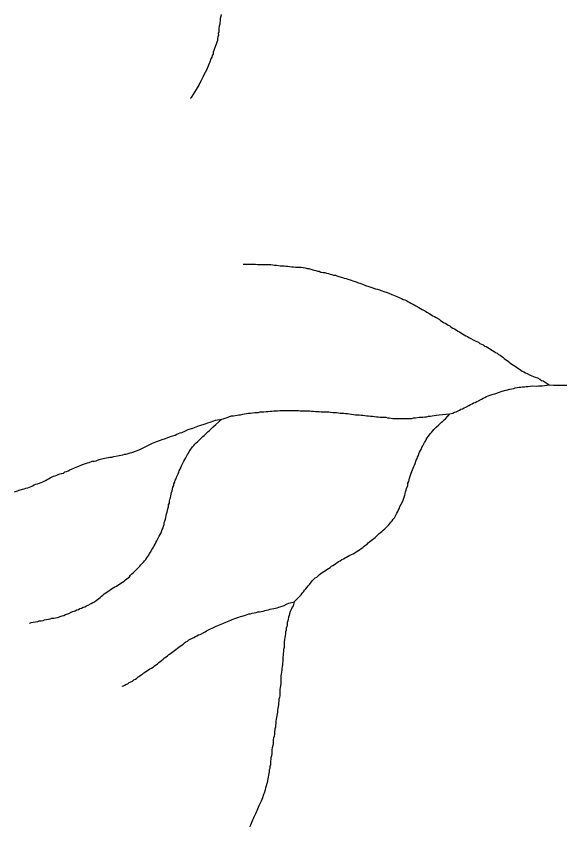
# Model space of a CAD drawing. Extents: x 652.3 to 678, y 7316.9 to 7344.9.
# Drawn here: x 657.595 to 659.211, y 7322.605 to 7325.012 of the extents above; entities that cross this region are included whole.
import ezdxf

# ---------------------------------------------------------------- set-up
doc = ezdxf.new("R2010")
doc.units = 0
doc.header["$LTSCALE"] = 0.032
doc.layers.add('7', color=7, linetype='Continuous', lineweight=25)

msp = doc.modelspace()

# ---------------------------------------------------------------- linework, layer by layer
at = {"layer": '7'}
for points in [[(658.2041, 7325.0179), (658.2033, 7325.0123), (658.2017, 7325.006), (658.2009, 7324.9996), (658.2001, 7324.994), (658.2001, 7324.9885), (658.1985, 7324.9829), (658.1978, 7324.9773), (658.197, 7324.9718), (658.197, 7324.9662), (658.1954, 7324.9614), (658.1962, 7324.9558), (658.1946, 7324.9511), (658.1938, 7324.9455), (658.193, 7324.9399), (658.1914, 7324.9352), (658.1898, 7324.9296), (658.1874, 7324.9248), (658.1826, 7324.9105), (658.181, 7324.9057), (658.1802, 7324.9001), (658.1779, 7324.8954), (658.1763, 7324.8906), (658.1739, 7324.8858), (658.1707, 7324.8763), (658.1691, 7324.8715), (658.1643, 7324.8619), (658.1627, 7324.8572), (658.1604, 7324.8524), (658.1532, 7324.8381), (658.1508, 7324.8333), (658.1436, 7324.819), (658.1413, 7324.8142), (658.1389, 7324.8094), (658.1357, 7324.8047), (658.1333, 7324.7999), (658.1301, 7324.7951), (658.115, 7324.7712), (658.1133, 7324.7686), (658.1131, 7324.7682)], [(658.2698, 7324.2763), (658.3068, 7324.2763), (658.3123, 7324.2755), (658.3179, 7324.2755), (658.3243, 7324.2747), (658.3521, 7324.2747), (658.3577, 7324.2739), (658.3633, 7324.2731), (658.3688, 7324.2731), (658.38, 7324.2715), (658.3911, 7324.2715), (658.3967, 7324.27), (658.4022, 7324.27), (658.4086, 7324.2692), (658.4142, 7324.2684), (658.4197, 7324.2684), (658.4253, 7324.2676), (658.4309, 7324.2668), (658.442, 7324.2668), (658.4484, 7324.266), (658.454, 7324.2652), (658.4595, 7324.2636), (658.4651, 7324.2628), (658.4707, 7324.2612), (658.4802, 7324.258), (658.4858, 7324.2572), (658.4906, 7324.2556), (658.4961, 7324.2548), (658.5009, 7324.2525), (658.5073, 7324.2517), (658.5128, 7324.2509), (658.5176, 7324.2493), (658.5232, 7324.2485), (658.528, 7324.2461), (658.5335, 7324.2453), (658.5383, 7324.2437), (658.5439, 7324.2429), (658.5486, 7324.2413), (658.5542, 7324.2397), (658.5654, 7324.2365), (658.5701, 7324.2342), (658.5757, 7324.2334), (658.5813, 7324.2318), (658.5908, 7324.2286), (658.5956, 7324.227), (658.6051, 7324.2238), (658.6099, 7324.2214)], [(658.6099, 7324.2214), (658.6195, 7324.2182), (658.6242, 7324.2166), (658.629, 7324.2151), (658.6338, 7324.2127), (658.6433, 7324.2095), (658.6489, 7324.2079), (658.6632, 7324.2031), (658.6688, 7324.2015), (658.6831, 7324.1968), (658.6879, 7324.1952), (658.6974, 7324.192), (658.7022, 7324.1896), (658.7118, 7324.1864), (658.7165, 7324.184), (658.7213, 7324.1824), (658.7261, 7324.18), (658.7309, 7324.1785), (658.7356, 7324.1761), (658.7404, 7324.1737), (658.7452, 7324.1713), (658.75, 7324.1697), (658.7547, 7324.1681), (658.7587, 7324.1649), (658.7635, 7324.1633), (658.7683, 7324.1602), (658.7778, 7324.1554), (658.7826, 7324.1522), (658.7921, 7324.1474), (658.7969, 7324.1442), (658.8017, 7324.1411), (658.8112, 7324.1363), (658.8152, 7324.1331), (658.8248, 7324.1283), (658.8287, 7324.1251), (658.8335, 7324.1228), (658.8383, 7324.1204), (658.8431, 7324.1172), (658.8526, 7324.1124), (658.8566, 7324.1092), (658.8614, 7324.106), (658.8653, 7324.1029), (658.8701, 7324.1013), (658.8749, 7324.0981), (658.8789, 7324.0949), (658.8836, 7324.0925), (658.8884, 7324.0893), (658.8932, 7324.0862), (658.898, 7324.0838), (658.9027, 7324.0806), (658.9075, 7324.0774), (658.9123, 7324.075), (658.9171, 7324.0718), (658.9218, 7324.0694), (658.9266, 7324.0663), (658.9314, 7324.0631), (658.9361, 7324.0615), (658.9401, 7324.0583), (658.9592, 7324.0488), (658.964, 7324.0464), (658.9688, 7324.044), (658.9735, 7324.0408), (658.9831, 7324.036), (658.9871, 7324.0328), (658.9918, 7324.0313), (658.9966, 7324.0281), (659.0014, 7324.0257), (659.0062, 7324.0225), (659.0109, 7324.0201), (659.0157, 7324.0169), (659.0197, 7324.0137), (659.0245, 7324.0114), (659.0284, 7324.0082), (659.0332, 7324.0058), (659.0372, 7324.0026), (659.0412, 7323.9994), (659.0452, 7323.9962), (659.0491, 7323.9931), (659.0539, 7323.9899), (659.0579, 7323.9867), (659.0627, 7323.9835), (659.0674, 7323.9803), (659.0714, 7323.9771), (659.0762, 7323.974), (659.081, 7323.9708), (659.0857, 7323.9676), (659.0905, 7323.9644), (659.0953, 7323.9612), (659.0993, 7323.958), (659.104, 7323.9565), (659.1088, 7323.9533), (659.1136, 7323.9509), (659.1231, 7323.9461), (659.1279, 7323.9445), (659.1327, 7323.9429), (659.1375, 7323.9405), (659.1446, 7323.9382), (659.1518, 7323.9342), (659.1566, 7323.931), (659.1613, 7323.9294), (659.1788, 7323.9175)], [(658.8844, 7323.8315), (658.8932, 7323.8339), (658.898, 7323.8363), (658.9027, 7323.8379), (658.9123, 7323.8427), (658.9171, 7323.8451), (658.9218, 7323.8467), (658.9266, 7323.849), (658.9314, 7323.8514), (658.9409, 7323.8562), (658.9457, 7323.8594), (658.9505, 7323.861), (658.9545, 7323.8642), (658.9592, 7323.8657), (658.964, 7323.8681), (658.9688, 7323.8705), (658.9783, 7323.8753), (658.9831, 7323.8785), (658.9879, 7323.8801), (658.9926, 7323.8833), (658.9974, 7323.8848), (659.007, 7323.888), (659.0125, 7323.8896), (659.0173, 7323.8912), (659.0316, 7323.896), (659.0364, 7323.8976), (659.046, 7323.9008), (659.0515, 7323.9016), (659.0627, 7323.9047), (659.0682, 7323.9063), (659.0738, 7323.9071), (659.0786, 7323.9087), (659.0897, 7323.9103), (659.0953, 7323.9103), (659.1001, 7323.9119), (659.1056, 7323.9119), (659.1112, 7323.9127), (659.1168, 7323.9127), (659.1223, 7323.9135), (659.1295, 7323.9143), (659.1414, 7323.9135), (659.147, 7323.9143), (659.1581, 7323.9143), (659.1788, 7323.9175)], [(659.1788, 7323.9175), (659.1924, 7323.9167), (659.2313, 7323.9167)], [(658.2065, 7323.8156), (658.2105, 7323.8172), (658.2248, 7323.822), (658.2296, 7323.8236), (658.2351, 7323.8252), (658.2407, 7323.826), (658.2519, 7323.8276), (658.2566, 7323.8291), (658.2622, 7323.8291), (658.2686, 7323.8307), (658.2741, 7323.8315), (658.2797, 7323.8323), (658.2853, 7323.8331), (658.2916, 7323.8339), (658.2972, 7323.8347), (658.3044, 7323.8355), (658.3155, 7323.8355), (658.3203, 7323.8371), (658.3314, 7323.8371), (658.3378, 7323.8387), (658.3434, 7323.8387), (658.3497, 7323.8395), (658.3553, 7323.8395), (658.3609, 7323.8403), (658.372, 7323.8403), (658.3784, 7323.8411), (658.4341, 7323.8411), (658.4396, 7323.8403), (658.4675, 7323.8403), (658.4731, 7323.8395), (658.4786, 7323.8395), (658.485, 7323.8387), (658.4961, 7323.8387), (658.5017, 7323.8379), (658.5073, 7323.8379), (658.5128, 7323.8371), (658.524, 7323.8371), (658.5296, 7323.8363), (658.5359, 7323.8355), (658.5471, 7323.8355), (658.5526, 7323.8347), (658.5582, 7323.8339), (658.5693, 7323.8339), (658.5741, 7323.8323), (658.5797, 7323.8323), (658.5853, 7323.8315), (658.5916, 7323.8307), (658.598, 7323.8299), (658.6036, 7323.8291), (658.6091, 7323.8291), (658.6147, 7323.8284), (658.6203, 7323.8276), (658.6258, 7323.8276), (658.637, 7323.826), (658.6425, 7323.8252), (658.6481, 7323.8244), (658.6537, 7323.8244), (658.66, 7323.8236), (658.6656, 7323.8228), (658.6712, 7323.8228), (658.6768, 7323.822), (658.6823, 7323.8212), (658.6935, 7323.8212), (658.6982, 7323.8196), (658.7038, 7323.8196), (658.7094, 7323.8188), (658.7149, 7323.818), (658.7706, 7323.818), (658.7762, 7323.8196), (658.7818, 7323.8196), (658.7929, 7323.8212), (658.7985, 7323.8212), (658.8041, 7323.822), (658.8096, 7323.8228), (658.8152, 7323.8228), (658.8208, 7323.8244), (658.8263, 7323.8244), (658.8319, 7323.826), (658.8375, 7323.8268), (658.8446, 7323.8276), (658.8518, 7323.8291), (658.8622, 7323.8299), (658.8844, 7323.8315)], [(657.5898, 7323.6), (657.5994, 7323.6032), (657.6042, 7323.6048), (657.6137, 7323.6079), (657.6193, 7323.6087), (657.6241, 7323.6111), (657.6296, 7323.6119), (657.6344, 7323.6143), (657.6392, 7323.6159), (657.644, 7323.6175), (657.6487, 7323.6207), (657.6535, 7323.6223), (657.6583, 7323.6239), (657.6726, 7323.6286), (657.6821, 7323.6334), (657.6869, 7323.6366), (657.6917, 7323.6382), (657.6965, 7323.6414), (657.706, 7323.6461), (657.7108, 7323.6477), (657.7156, 7323.6493), (657.7203, 7323.6517), (657.7251, 7323.6533), (657.7299, 7323.6549), (657.7355, 7323.6557), (657.7402, 7323.6589), (657.745, 7323.6605), (657.7498, 7323.6621), (657.7546, 7323.6652), (657.7593, 7323.6668), (657.7689, 7323.6716), (657.7736, 7323.6732), (657.7784, 7323.6756), (657.7832, 7323.6772), (657.788, 7323.6796), (657.7927, 7323.6811), (657.8071, 7323.6859), (657.8118, 7323.6875), (657.8214, 7323.6907), (657.827, 7323.6915), (657.8325, 7323.6923), (657.8373, 7323.6939), (657.8421, 7323.6955), (657.8532, 7323.6987), (657.858, 7323.7002), (657.8636, 7323.701), (657.8691, 7323.7018), (657.8739, 7323.7034), (657.8795, 7323.7034), (657.885, 7323.705), (657.8962, 7323.7066), (657.901, 7323.7082), (657.9065, 7323.709), (657.9121, 7323.7098), (657.9169, 7323.7114), (657.9224, 7323.7122), (657.9336, 7323.7154), (657.9384, 7323.717), (657.9527, 7323.7217), (657.9575, 7323.7233), (657.9622, 7323.7257), (657.967, 7323.7281), (658.0004, 7323.7448), (658.0052, 7323.7464), (658.01, 7323.7488), (658.0243, 7323.7536), (658.0291, 7323.7551), (658.0386, 7323.7583), (658.0442, 7323.7599), (658.049, 7323.7623), (658.0537, 7323.7639), (658.0681, 7323.7687), (658.0728, 7323.7711), (658.0776, 7323.7727), (658.0824, 7323.775), (658.0872, 7323.7766), (658.0967, 7323.7798), (658.1062, 7323.7846), (658.1158, 7323.7878), (658.1206, 7323.7894), (658.1253, 7323.791), (658.1301, 7323.7933), (658.1397, 7323.7965), (658.1444, 7323.7981), (658.154, 7323.8013), (658.1596, 7323.8029), (658.1643, 7323.8045), (658.1715, 7323.8069), (658.1826, 7323.8108), (658.1874, 7323.8124), (658.2065, 7323.8156)], [(657.8707, 7323.3056), (657.8747, 7323.3088), (657.8787, 7323.3119), (657.8835, 7323.3151), (657.8882, 7323.3183), (657.893, 7323.3199), (657.897, 7323.3231), (657.9018, 7323.3255), (657.9065, 7323.3287), (657.9113, 7323.3318), (657.9161, 7323.335), (657.9201, 7323.3382), (657.924, 7323.3414), (657.928, 7323.3446), (657.932, 7323.3478), (657.9352, 7323.3525), (657.9392, 7323.3565), (657.9431, 7323.3597), (657.9463, 7323.3637), (657.9543, 7323.3716), (657.9582, 7323.3756), (657.9622, 7323.3796), (657.9654, 7323.3836), (657.9734, 7323.3915), (657.9765, 7323.3955), (657.9805, 7323.3995), (657.9837, 7323.4035), (657.9861, 7323.4082), (657.9893, 7323.4122), (657.9917, 7323.417), (657.9949, 7323.4218), (657.9972, 7323.4265), (658.0004, 7323.4305), (658.0028, 7323.4353), (658.0052, 7323.4401), (658.0084, 7323.4448), (658.01, 7323.4496), (658.0132, 7323.4544), (658.0203, 7323.4687), (658.0227, 7323.4735), (658.0259, 7323.4782), (658.0291, 7323.4878), (658.0315, 7323.4926), (658.033, 7323.4981), (658.0346, 7323.5029), (658.0354, 7323.5085), (658.037, 7323.5133), (658.0386, 7323.5188), (658.0402, 7323.5236), (658.041, 7323.5292), (658.0418, 7323.5347), (658.0434, 7323.5395), (658.045, 7323.5443), (658.0458, 7323.5499), (658.0474, 7323.5554), (658.0482, 7323.5618), (658.0505, 7323.5666), (658.0505, 7323.5721), (658.0521, 7323.5777), (658.0537, 7323.5825), (658.0545, 7323.5881), (658.0561, 7323.5928), (658.0569, 7323.5984), (658.0585, 7323.6032), (658.0601, 7323.6079), (658.0609, 7323.6135), (658.0633, 7323.6183), (658.0641, 7323.6239), (658.0665, 7323.6286), (658.0681, 7323.6342), (658.0704, 7323.639), (658.072, 7323.6438), (658.0768, 7323.6533), (658.0784, 7323.6581), (658.08, 7323.6628), (658.0824, 7323.6676), (658.084, 7323.6724), (658.0864, 7323.6772), (658.0935, 7323.6915), (658.0959, 7323.6963), (658.0991, 7323.701), (658.1039, 7323.7106), (658.107, 7323.7146), (658.1094, 7323.7193), (658.1126, 7323.7241), (658.119, 7323.7337), (658.123, 7323.7376), (658.1261, 7323.7416), (658.1301, 7323.7456), (658.1341, 7323.7488), (658.1421, 7323.7567), (658.146, 7323.7599), (658.15, 7323.7639), (658.154, 7323.7671), (658.1619, 7323.775), (658.1659, 7323.779), (658.1699, 7323.7822), (658.1739, 7323.7862), (658.181, 7323.7925), (658.189, 7323.7997), (658.2065, 7323.8156)], [(658.4969, 7323.3541), (658.5009, 7323.3573), (658.5049, 7323.3605), (658.5097, 7323.3637), (658.5144, 7323.3661), (658.5184, 7323.3692), (658.5232, 7323.3724), (658.528, 7323.3756), (658.5319, 7323.3788), (658.5367, 7323.3812), (658.5407, 7323.3844), (658.5455, 7323.3867), (658.5494, 7323.3899), (658.5534, 7323.3931), (658.5582, 7323.3955), (658.563, 7323.3987), (658.5677, 7323.4011), (658.5725, 7323.4042), (658.5773, 7323.4058), (658.5821, 7323.409), (658.5868, 7323.4122), (658.5916, 7323.4138), (658.5964, 7323.4162), (658.6012, 7323.4186), (658.6059, 7323.4218), (658.6107, 7323.4249), (658.6155, 7323.4281), (658.6203, 7323.4313), (658.625, 7323.4345), (658.629, 7323.4385), (658.633, 7323.4416), (658.6378, 7323.4448), (658.6409, 7323.4488), (658.6457, 7323.452), (658.6497, 7323.4552), (658.6537, 7323.4584), (658.6577, 7323.4615), (658.6616, 7323.4647), (658.6656, 7323.4687), (658.6704, 7323.4719), (658.6744, 7323.4759), (658.6783, 7323.479), (658.6823, 7323.4822), (658.6863, 7323.4862), (658.6903, 7323.4902), (658.7022, 7323.5021), (658.7086, 7323.5101), (658.7126, 7323.5141), (658.7157, 7323.5188), (658.7197, 7323.5228), (658.7245, 7323.5324), (658.7269, 7323.5371), (658.7293, 7323.5419), (658.7309, 7323.5467), (658.734, 7323.5515), (658.7356, 7323.5562), (658.7428, 7323.5705), (658.7452, 7323.5753), (658.75, 7323.5896), (658.7515, 7323.5944), (658.7523, 7323.6), (658.7539, 7323.6048), (658.7555, 7323.6095), (658.7587, 7323.6191), (658.7595, 7323.6254), (658.7619, 7323.6302), (658.7627, 7323.6358), (658.7643, 7323.6406), (658.7659, 7323.6461), (658.7691, 7323.6557), (658.7714, 7323.6605), (658.7746, 7323.67), (658.777, 7323.6748), (658.7786, 7323.6796), (658.781, 7323.6843), (658.7842, 7323.6939), (658.7866, 7323.6987), (658.7882, 7323.7034), (658.7905, 7323.7082), (658.7921, 7323.713), (658.7937, 7323.7177), (658.7969, 7323.7225), (658.7993, 7323.7273), (658.8009, 7323.7321), (658.8041, 7323.7368), (658.8088, 7323.7464), (658.812, 7323.7504), (658.8136, 7323.7551), (658.8168, 7323.7599), (658.82, 7323.7647), (658.8263, 7323.7727), (658.8295, 7323.7766), (658.8327, 7323.7806), (658.8367, 7323.7846), (658.8438, 7323.7917), (658.851, 7323.7989), (658.859, 7323.8069), (658.8629, 7323.81), (658.8669, 7323.814), (658.8709, 7323.8172), (658.8844, 7323.8315)], [(658.4213, 7323.273), (658.4301, 7323.2825), (658.4341, 7323.2865), (658.442, 7323.2944), (658.4452, 7323.2992), (658.4492, 7323.3032), (658.4524, 7323.308), (658.4563, 7323.3119), (658.4595, 7323.3167), (658.4627, 7323.3207), (658.4667, 7323.3247), (658.4762, 7323.3366), (658.4802, 7323.3406), (658.4834, 7323.3446), (658.4882, 7323.347), (658.4922, 7323.3509), (658.4969, 7323.3541)], [(657.6346, 7323.2102), (657.6354, 7323.2104), (657.64, 7323.2117), (657.6455, 7323.2133), (657.6527, 7323.2141), (657.6591, 7323.2149), (657.6638, 7323.2165), (657.6694, 7323.2173), (657.675, 7323.2181), (657.6798, 7323.2196), (657.6853, 7323.2204), (657.6909, 7323.222), (657.6965, 7323.2228), (657.7012, 7323.2244), (657.7068, 7323.2244), (657.7124, 7323.226), (657.718, 7323.2268), (657.7323, 7323.2316), (657.737, 7323.2332), (657.7418, 7323.2356), (657.7514, 7323.2387), (657.7609, 7323.2435), (657.7705, 7323.2467), (657.7752, 7323.2491), (657.78, 7323.2507), (657.7848, 7323.2531), (657.7896, 7323.2547), (657.7943, 7323.257), (657.7991, 7323.2586), (657.8039, 7323.261), (657.8087, 7323.2634), (657.8182, 7323.2682), (657.823, 7323.2714), (657.8278, 7323.2738), (657.8325, 7323.2769), (657.8365, 7323.2801), (657.8405, 7323.2833), (657.8445, 7323.2865), (657.8484, 7323.2897), (657.8524, 7323.2929), (657.8564, 7323.2968), (657.8612, 7323.3), (657.8659, 7323.3032), (657.8707, 7323.3056)], [(657.9113, 7323.0223), (657.9116, 7323.0225), (657.9145, 7323.0239), (657.9177, 7323.0255), (657.9224, 7323.0287), (657.9272, 7323.0303), (657.9312, 7323.0335), (657.9407, 7323.0382), (657.9447, 7323.0414), (657.9495, 7323.0438), (657.9535, 7323.047), (657.9575, 7323.0502), (657.9622, 7323.0533), (657.9662, 7323.0565), (657.971, 7323.0589), (657.975, 7323.0621), (657.9797, 7323.0653), (657.9837, 7323.0685), (657.9885, 7323.0709), (657.9925, 7323.074), (657.9972, 7323.0764), (658.002, 7323.0796), (658.006, 7323.0828), (658.0108, 7323.086), (658.0155, 7323.0892), (658.0195, 7323.0931), (658.0235, 7323.0963), (658.0275, 7323.0995), (658.0322, 7323.1027), (658.0362, 7323.1067), (658.041, 7323.1098), (658.045, 7323.113), (658.049, 7323.117), (658.0537, 7323.1194), (658.0577, 7323.1226), (658.0617, 7323.1258), (658.0657, 7323.1289), (658.0696, 7323.1321), (658.0744, 7323.1353), (658.0784, 7323.1385), (658.0824, 7323.1417), (658.0872, 7323.1449), (658.0911, 7323.148), (658.0951, 7323.1512), (658.0991, 7323.1544), (658.1039, 7323.1568), (658.1086, 7323.16), (658.123, 7323.1671), (658.1277, 7323.1703), (658.1325, 7323.1719), (658.1373, 7323.1751), (658.1421, 7323.1767), (658.1564, 7323.1838), (658.1611, 7323.187), (658.1898, 7323.2013), (658.1946, 7323.2029), (658.1993, 7323.2053), (658.2041, 7323.2069), (658.2089, 7323.2093), (658.2184, 7323.2125), (658.2232, 7323.2149), (658.228, 7323.2165), (658.2328, 7323.2189), (658.2375, 7323.2204), (658.2423, 7323.2228), (658.2566, 7323.2276), (658.2614, 7323.23), (658.267, 7323.2308), (658.2765, 7323.234), (658.2813, 7323.2356), (658.2861, 7323.2372), (658.2916, 7323.2379), (658.2964, 7323.2395), (658.302, 7323.2403), (658.3084, 7323.2419), (658.3131, 7323.2435), (658.3187, 7323.2435), (658.3235, 7323.2451), (658.329, 7323.2459), (658.3338, 7323.2475), (658.3394, 7323.2483), (658.345, 7323.2499), (658.3497, 7323.2515), (658.3553, 7323.2523), (658.3609, 7323.2531), (658.3656, 7323.2547), (658.3712, 7323.2555), (658.376, 7323.257), (658.3831, 7323.2594), (658.3911, 7323.2626), (658.4007, 7323.2674), (658.4054, 7323.2698), (658.4213, 7323.273)], [(658.4213, 7323.273), (658.4182, 7323.2618), (658.4158, 7323.257), (658.4134, 7323.2523), (658.4094, 7323.2451)], [(658.4094, 7323.2451), (658.4078, 7323.2379), (658.4062, 7323.2324), (658.4046, 7323.2276), (658.4038, 7323.222), (658.4022, 7323.2165), (658.4007, 7323.2117), (658.4007, 7323.2053), (658.3991, 7323.1998), (658.3975, 7323.195), (658.3975, 7323.1894), (658.3959, 7323.1838), (658.3951, 7323.1783), (658.3943, 7323.1727), (658.3935, 7323.1671), (658.3927, 7323.1616), (658.3919, 7323.1544), (658.3911, 7323.1488), (658.3911, 7323.1377), (658.3895, 7323.1313), (658.3895, 7323.1258), (658.3887, 7323.1202), (658.3887, 7323.1146), (658.3879, 7323.109), (658.3879, 7323.0971), (658.3871, 7323.0915), (658.3871, 7323.086), (658.3855, 7323.0812), (658.3847, 7323.0756), (658.3847, 7323.0701), (658.3839, 7323.0645), (658.3824, 7323.0589), (658.3816, 7323.0533), (658.3816, 7323.0303), (658.38, 7323.0191), (658.3792, 7323.0128), (658.3784, 7323.0072), (658.3784, 7322.9953), (658.3776, 7322.9897), (658.376, 7322.9841), (658.376, 7322.9786), (658.3752, 7322.973), (658.3752, 7322.9674), (658.3736, 7322.9626), (658.3728, 7322.9571), (658.372, 7322.9515), (658.372, 7322.9459), (658.3704, 7322.9412), (658.3688, 7322.93), (658.368, 7322.9244), (658.3672, 7322.9189), (658.3664, 7322.9125), (658.3656, 7322.9069), (658.3656, 7322.9014), (658.364, 7322.8966), (658.3625, 7322.8855), (658.3625, 7322.8799), (658.3617, 7322.8743), (658.3601, 7322.8695), (658.3593, 7322.864), (658.3593, 7322.8576), (658.3585, 7322.852), (658.3577, 7322.8465), (658.3561, 7322.8401), (658.3553, 7322.8337), (658.3545, 7322.8282), (658.3545, 7322.8226), (658.3537, 7322.8162), (658.3521, 7322.8115), (658.3521, 7322.8059), (658.3513, 7322.8003), (658.3513, 7322.7948), (658.3505, 7322.7892), (658.3489, 7322.7844), (658.3489, 7322.7788), (658.3473, 7322.7741), (658.3473, 7322.7685), (658.3457, 7322.7637), (658.345, 7322.7581), (658.3442, 7322.7526), (658.3426, 7322.7478), (658.341, 7322.7367), (658.3378, 7322.7271), (658.3362, 7322.7208), (658.3354, 7322.7152), (658.3322, 7322.7056), (658.3306, 7322.7009), (658.3274, 7322.6913), (658.3251, 7322.6865), (658.3235, 7322.6818), (658.3163, 7322.6674), (658.3147, 7322.6627), (658.3099, 7322.6531), (658.3084, 7322.6483), (658.306, 7322.6436), (658.3012, 7322.634), (658.2996, 7322.6292), (658.2972, 7322.6245), (658.2916, 7322.6102), (658.2899, 7322.6057), (658.2898, 7322.6053)]]:
    msp.add_lwpolyline(points, dxfattribs=at)

doc.saveas('drawing.dxf')
